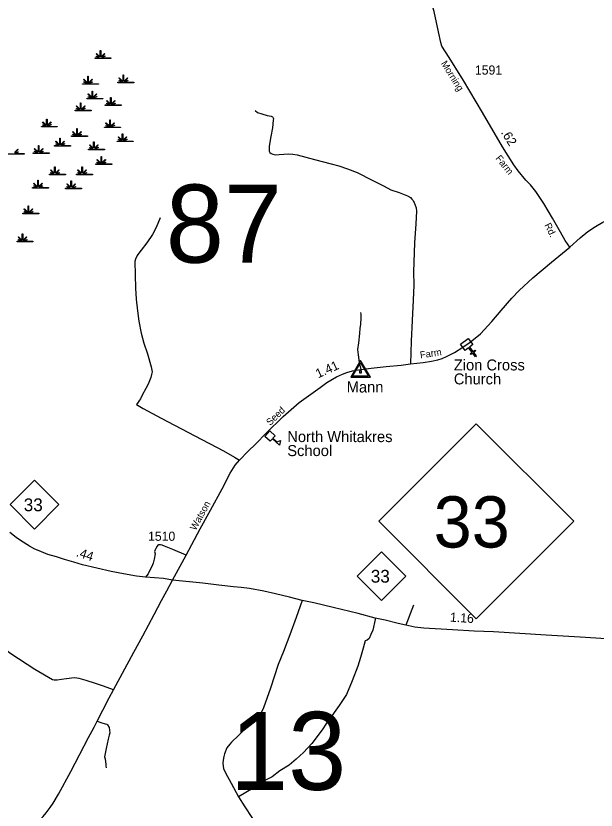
# Model space of a CAD drawing. Extents: x 2220236 to 2384410, y 720751 to 894131.
# Drawn here: x 2361419 to 2369349, y 858149 to 868998 of the extents above; entities that cross this region are included whole.
import ezdxf

# ---------------------------------------------------------------- set-up
doc = ezdxf.new("R2010")
doc.units = 0
doc.layers.add('Default', color=7, linetype='Continuous')

msp = doc.modelspace()

# ---------------------------------------------------------------- linework, layer by layer
at = {"layer": 'Default'}
for p, q in [((2366379, 862095), (2367711, 863427)), ((2367711, 863427), (2369043, 862095)), ((2367711, 860763), (2366379, 862095)), ((2369043, 862095), (2367711, 860763)), ((2366852, 860949), (2366747, 860674))]:
    msp.add_line(p, q, dxfattribs=at)
for points in [[(2367242, 868585), (2367227, 868636), (2367195, 868781), (2367136, 869059), (2367070, 869274), (2367026, 869429), (2366994, 869556)], [(2368988, 865837), (2368926, 865929), (2368863, 866044), (2368751, 866233), (2368634, 866437), (2368526, 866600), (2368452, 866690), (2368387, 866756), (2368282, 866881), (2368222, 866964), (2368069, 867210), (2367795, 867680), (2367538, 868117), (2367342, 868430), (2367242, 868585)], [(2368988, 865837), (2368926, 865929), (2368863, 866044), (2368751, 866233), (2368634, 866437), (2368526, 866600), (2368452, 866690), (2368387, 866756), (2368282, 866881), (2368222, 866964), (2368069, 867210), (2367795, 867680), (2367538, 868117), (2367342, 868430), (2367242, 868585)], [(2364688, 867705), (2364722, 867677), (2364778, 867658), (2364853, 867639), (2364907, 867626), (2364916, 867624), (2364926, 867621), (2364932, 867616), (2364937, 867607), (2364938, 867594), (2364937, 867572), (2364924, 867471), (2364905, 867350), (2364882, 867219), (2364881, 867165), (2364882, 867148), (2364890, 867133), (2364909, 867120), (2364931, 867107), (2364963, 867102), (2365017, 867103), (2365082, 867109), (2365144, 867115), (2365202, 867111), (2365263, 867102), (2365498, 867038), (2365726, 866978), (2365832, 866952), (2365953, 866907), (2366085, 866857), (2366288, 866754), (2366452, 866673), (2366543, 866622), (2366656, 866586), (2366724, 866559), (2366772, 866539), (2366814, 866515), (2366832, 866495), (2366849, 866474), (2366853, 866463), (2366860, 866448), (2366888, 866377), (2366892, 866331), (2366885, 866157), (2366866, 865900), (2366852, 865501), (2366858, 865322), (2366848, 865116), (2366833, 864838), (2366822, 864556), (2366810, 864243)], [(2361399, 867131), (2361444, 867177), (2361449, 867172), (2361405, 867127)], [(2361411, 867116), (2361532, 867116), (2361532, 867109), (2361314, 867109)], [(2361407, 867124), (2361448, 867142), (2361450, 867137), (2361409, 867119)], [(2368988, 865837), (2369132, 865968), (2369236, 866051), (2369338, 866119), (2369442, 866180), (2369603, 866255), (2369735, 866308), (2369864, 866355), (2369977, 866392), (2370148, 866443), (2370353, 866499), (2370584, 866568), (2370753, 866608), (2370952, 866651), (2371119, 866682), (2371253, 866708), (2371373, 866734), (2371501, 866759)], [(2368988, 865837), (2369132, 865968), (2369236, 866051), (2369338, 866119), (2369442, 866180), (2369603, 866255), (2369735, 866308), (2369864, 866355), (2369977, 866392), (2370148, 866443), (2370353, 866499), (2370584, 866568), (2370753, 866608), (2370952, 866651), (2371119, 866682), (2371253, 866708), (2371373, 866734), (2371501, 866759)], [(2363390, 866239), (2363337, 866106), (2363287, 866010), (2363209, 865898), (2363131, 865799), (2363098, 865755), (2363074, 865723), (2363055, 865677), (2363045, 865641), (2363053, 865279), (2363061, 865129), (2363079, 864969), (2363099, 864826), (2363129, 864664), (2363168, 864526), (2363216, 864381), (2363268, 864202), (2363279, 864134), (2363274, 864098), (2363264, 864058), (2363227, 863969), (2363196, 863909), (2363146, 863816), (2363124, 863768), (2363110, 863749), (2363091, 863721), (2363066, 863688), (2363156, 863633), (2363404, 863505), (2363864, 863261), (2364257, 863057), (2364408, 862972), (2364473, 862928)], [(2363561, 861291), (2363744, 861631), (2363939, 861991), (2364079, 862246), (2364236, 862539), (2364349, 862752), (2364417, 862859), (2364473, 862928), (2364587, 863046), (2364696, 863151), (2364841, 863298), (2365070, 863528), (2365289, 863717), (2365575, 863924), (2365670, 863990), (2365799, 864066), (2365883, 864104), (2365940, 864125), (2366017, 864150), (2366068, 864159), (2366133, 864169), (2366272, 864184), (2366478, 864207), (2366686, 864228), (2366810, 864243), (2366984, 864264), (2367100, 864281), (2367184, 864300), (2367243, 864319), (2367306, 864344), (2367413, 864401), (2367529, 864474), (2367629, 864541), (2367770, 864657), (2367924, 864823), (2368052, 864973), (2368195, 865141), (2368296, 865246), (2368483, 865418), (2368738, 865636), (2368988, 865837)], [(2363561, 861291), (2363744, 861631), (2363939, 861991), (2364079, 862246), (2364236, 862539), (2364349, 862752), (2364417, 862859), (2364473, 862928), (2364587, 863046), (2364696, 863151), (2364841, 863298), (2365070, 863528), (2365289, 863717), (2365575, 863924), (2365670, 863990), (2365799, 864066), (2365883, 864104), (2365940, 864125), (2366017, 864150), (2366068, 864159), (2366133, 864169), (2366272, 864184), (2366478, 864207), (2366686, 864228), (2366810, 864243), (2366984, 864264), (2367100, 864281), (2367184, 864300), (2367243, 864319), (2367306, 864344), (2367413, 864401), (2367529, 864474), (2367629, 864541), (2367770, 864657), (2367924, 864823), (2368052, 864973), (2368195, 865141), (2368296, 865246), (2368483, 865418), (2368738, 865636), (2368988, 865837)], [(2366128, 864946), (2366131, 864920), (2366131, 864876), (2366129, 864782), (2366119, 864734), (2366114, 864658), (2366099, 864530), (2366089, 864443), (2366097, 864368), (2366111, 864262), (2366133, 864169)], [(2363561, 861291), (2363437, 861311), (2363189, 861332), (2363067, 861346), (2362888, 861376), (2362720, 861408), (2362330, 861498), (2362210, 861534), (2362084, 861572), (2361974, 861607), (2361857, 861641), (2361735, 861689), (2361676, 861713), (2361606, 861753), (2361482, 861832), (2361421, 861872), (2361338, 861942)], [(2363561, 861291), (2363437, 861311), (2363189, 861332), (2363067, 861346), (2362888, 861376), (2362720, 861408), (2362330, 861498), (2362210, 861534), (2362084, 861572), (2361974, 861607), (2361857, 861641), (2361735, 861689), (2361676, 861713), (2361606, 861753), (2361482, 861832), (2361421, 861872), (2361338, 861942)], [(2363744, 861631), (2363564, 861708), (2363448, 861755), (2363417, 861768), (2363393, 861772), (2363368, 861772), (2363358, 861766), (2363350, 861756), (2363332, 861723), (2363320, 861705), (2363315, 861681), (2363321, 861651), (2363310, 861575), (2363295, 861521), (2363277, 861475), (2363242, 861410), (2363226, 861376), (2363189, 861332)], [(2361384, 857646), (2361533, 857795), (2361613, 857870), (2361735, 858002), (2361792, 858063), (2361831, 858110), (2361889, 858186), (2361927, 858243), (2362002, 858369), (2362170, 858678), (2362409, 859143), (2362487, 859282), (2362529, 859366), (2362606, 859515), (2362694, 859683), (2362753, 859793), (2363029, 860308), (2363152, 860531), (2363310, 860819), (2363408, 861011), (2363482, 861146), (2363561, 861291)], [(2361384, 857646), (2361533, 857795), (2361613, 857870), (2361735, 858002), (2361792, 858063), (2361831, 858110), (2361889, 858186), (2361927, 858243), (2362002, 858369), (2362170, 858678), (2362409, 859143), (2362487, 859282), (2362529, 859366), (2362606, 859515), (2362694, 859683), (2362753, 859793), (2363029, 860308), (2363152, 860531), (2363310, 860819), (2363408, 861011), (2363482, 861146), (2363561, 861291)], [(2369627, 860478), (2369131, 860512), (2368665, 860539), (2367947, 860585), (2367684, 860594), (2367384, 860613), (2366993, 860636), (2366873, 860650), (2366747, 860674), (2366642, 860697), (2366465, 860743), (2366330, 860772), (2366097, 860833), (2365755, 860918), (2365492, 860979), (2365332, 861014), (2365158, 861057), (2364967, 861105), (2364807, 861141), (2364612, 861175), (2364498, 861189), (2364392, 861198), (2364194, 861220), (2363974, 861247), (2363561, 861291)], [(2369627, 860478), (2369131, 860512), (2368665, 860539), (2367947, 860585), (2367684, 860594), (2367384, 860613), (2366993, 860636), (2366873, 860650), (2366747, 860674), (2366642, 860697), (2366465, 860743), (2366330, 860772), (2366097, 860833), (2365755, 860918), (2365492, 860979), (2365332, 861014), (2365158, 861057), (2364967, 861105), (2364807, 861141), (2364612, 861175), (2364498, 861189), (2364392, 861198), (2364194, 861220), (2363974, 861247), (2363561, 861291)], [(2365332, 861014), (2365250, 860779), (2365164, 860545), (2365076, 860315), (2365004, 860138), (2364897, 859815), (2364802, 859546), (2364775, 859487), (2364746, 859445), (2364611, 859313), (2364531, 859235), (2364462, 859170), (2364367, 859079), (2364342, 859048), (2364303, 858998), (2364271, 858917), (2364262, 858880), (2364253, 858831), (2364249, 858791), (2364252, 858751), (2364258, 858718), (2364285, 858659), (2364361, 858516), (2364462, 858331)], [(2366330, 860772), (2366327, 860752), (2366295, 860609), (2366271, 860549), (2366246, 860495), (2366221, 860472), (2366190, 860463), (2366167, 860360), (2366128, 860232), (2366090, 860116), (2366016, 859914), (2365935, 859727), (2365839, 859576), (2365692, 859374), (2365656, 859324), (2365612, 859258), (2365562, 859189), (2365463, 859060), (2365350, 858938), (2365247, 858844), (2365152, 858764), (2365026, 858687), (2364919, 858605), (2364830, 858556), (2364663, 858450), (2364462, 858331)], [(2362753, 859793), (2362618, 859840), (2362506, 859879), (2362378, 859920), (2362284, 859947), (2362250, 859953), (2362214, 859956), (2362112, 859941), (2362044, 859934), (2361984, 859924), (2361942, 859923), (2361920, 859931), (2361678, 860072), (2361350, 860284), (2361187, 860400), (2360957, 860533)], [(2362529, 859366), (2362579, 859347), (2362641, 859328), (2362661, 859321), (2362673, 859312), (2362692, 859278), (2362703, 859205), (2362695, 859172), (2362679, 859120), (2362651, 858990), (2362632, 858878), (2362639, 858848), (2362646, 858774), (2362650, 858752), (2362652, 858726)], [(2364462, 858331), (2364547, 858196), (2364644, 858049), (2364751, 857891), (2364841, 857745), (2364915, 857599), (2364995, 857427), (2365063, 857289), (2365104, 857194), (2365124, 857152)]]:
    msp.add_lwpolyline(points, dxfattribs=at)
for points in [[(2362501, 868425), (2362553, 868425), (2362555, 868428), (2362517, 868443), (2362520, 868448), (2362558, 868433), (2362559, 868436), (2362515, 868480), (2362520, 868485), (2362565, 868440), (2362571, 868442), (2362571, 868525), (2362579, 868525), (2362579, 868442), (2362585, 868440), (2362630, 868485), (2362635, 868480), (2362591, 868436), (2362593, 868432), (2362634, 868451), (2362636, 868445), (2362595, 868428), (2362597, 868425), (2362718, 868425), (2362718, 868418), (2362501, 868418)], [(2362330, 868072), (2362382, 868073), (2362384, 868076), (2362346, 868091), (2362349, 868096), (2362387, 868080), (2362388, 868083), (2362344, 868128), (2362349, 868133), (2362394, 868087), (2362401, 868090), (2362401, 868173), (2362408, 868173), (2362408, 868090), (2362414, 868087), (2362459, 868133), (2362465, 868128), (2362420, 868083), (2362422, 868080), (2362463, 868098), (2362465, 868093), (2362424, 868075), (2362426, 868073), (2362547, 868072), (2362547, 868065), (2362330, 868065)], [(2362812, 868093), (2362865, 868093), (2362867, 868096), (2362829, 868111), (2362831, 868116), (2362869, 868101), (2362871, 868103), (2362826, 868148), (2362832, 868153), (2362877, 868108), (2362883, 868110), (2362883, 868193), (2362890, 868193), (2362890, 868110), (2362897, 868108), (2362942, 868153), (2362947, 868148), (2362903, 868103), (2362905, 868100), (2362946, 868118), (2362948, 868113), (2362907, 868096), (2362909, 868093), (2363030, 868093), (2363030, 868085), (2362812, 868085)], [(2362390, 867871), (2362443, 867871), (2362445, 867875), (2362406, 867890), (2362409, 867895), (2362447, 867879), (2362449, 867882), (2362404, 867927), (2362409, 867932), (2362455, 867886), (2362461, 867889), (2362461, 867972), (2362468, 867972), (2362468, 867889), (2362474, 867886), (2362520, 867932), (2362525, 867927), (2362480, 867882), (2362482, 867878), (2362523, 867897), (2362526, 867892), (2362485, 867874), (2362486, 867871), (2362607, 867871), (2362607, 867864), (2362390, 867864)], [(2362229, 867710), (2362282, 867710), (2362284, 867714), (2362245, 867729), (2362248, 867734), (2362286, 867718), (2362288, 867721), (2362243, 867766), (2362248, 867771), (2362294, 867725), (2362300, 867728), (2362300, 867811), (2362307, 867811), (2362307, 867728), (2362314, 867725), (2362359, 867771), (2362364, 867766), (2362320, 867721), (2362322, 867717), (2362362, 867736), (2362365, 867731), (2362324, 867713), (2362326, 867710), (2362447, 867710), (2362447, 867703), (2362229, 867703)], [(2362641, 867781), (2362694, 867781), (2362696, 867784), (2362658, 867799), (2362661, 867804), (2362698, 867789), (2362700, 867791), (2362655, 867836), (2362661, 867841), (2362706, 867796), (2362712, 867798), (2362712, 867881), (2362719, 867881), (2362719, 867798), (2362726, 867796), (2362771, 867841), (2362776, 867836), (2362732, 867791), (2362734, 867788), (2362775, 867806), (2362777, 867801), (2362736, 867784), (2362738, 867781), (2362859, 867781), (2362859, 867773), (2362641, 867773)], [(2361767, 867489), (2361819, 867489), (2361821, 867492), (2361783, 867507), (2361786, 867512), (2361824, 867497), (2361825, 867500), (2361781, 867544), (2361786, 867549), (2361831, 867504), (2361838, 867506), (2361838, 867589), (2361845, 867589), (2361845, 867506), (2361851, 867504), (2361896, 867549), (2361902, 867544), (2361857, 867500), (2361859, 867496), (2361900, 867515), (2361902, 867510), (2361861, 867492), (2361863, 867489), (2361984, 867489), (2361984, 867482), (2361767, 867482)], [(2362631, 867479), (2362684, 867479), (2362686, 867482), (2362648, 867497), (2362651, 867502), (2362688, 867487), (2362690, 867490), (2362645, 867534), (2362651, 867539), (2362696, 867494), (2362702, 867496), (2362702, 867579), (2362709, 867579), (2362709, 867496), (2362716, 867494), (2362761, 867539), (2362766, 867534), (2362722, 867490), (2362724, 867486), (2362765, 867505), (2362767, 867500), (2362726, 867482), (2362728, 867479), (2362849, 867479), (2362849, 867472), (2362631, 867472)], [(2362179, 867358), (2362231, 867358), (2362233, 867362), (2362195, 867376), (2362198, 867382), (2362236, 867366), (2362237, 867369), (2362193, 867413), (2362198, 867418), (2362243, 867373), (2362250, 867375), (2362250, 867458), (2362257, 867458), (2362257, 867375), (2362263, 867373), (2362309, 867418), (2362314, 867413), (2362269, 867369), (2362271, 867365), (2362312, 867384), (2362315, 867379), (2362274, 867361), (2362275, 867358), (2362396, 867358), (2362396, 867351), (2362179, 867351)], [(2362802, 867287), (2362855, 867288), (2362857, 867291), (2362819, 867306), (2362821, 867311), (2362859, 867295), (2362861, 867298), (2362816, 867343), (2362821, 867348), (2362867, 867303), (2362873, 867305), (2362873, 867388), (2362880, 867388), (2362880, 867305), (2362887, 867303), (2362932, 867348), (2362937, 867343), (2362893, 867298), (2362895, 867295), (2362936, 867313), (2362938, 867308), (2362897, 867290), (2362899, 867288), (2363020, 867287), (2363020, 867280), (2362802, 867280)], [(2361948, 867227), (2362000, 867227), (2362002, 867231), (2361964, 867246), (2361967, 867251), (2362005, 867235), (2362006, 867238), (2361962, 867282), (2361967, 867288), (2362012, 867242), (2362019, 867245), (2362019, 867328), (2362026, 867328), (2362026, 867245), (2362032, 867242), (2362077, 867288), (2362083, 867282), (2362038, 867238), (2362040, 867234), (2362081, 867253), (2362083, 867248), (2362042, 867230), (2362044, 867227), (2362165, 867227), (2362165, 867220), (2361948, 867220)], [(2362410, 867177), (2362463, 867177), (2362465, 867180), (2362426, 867195), (2362429, 867200), (2362467, 867185), (2362469, 867188), (2362424, 867232), (2362429, 867237), (2362475, 867192), (2362481, 867194), (2362481, 867277), (2362488, 867277), (2362488, 867194), (2362495, 867192), (2362540, 867237), (2362545, 867232), (2362501, 867188), (2362503, 867184), (2362543, 867203), (2362546, 867198), (2362505, 867180), (2362507, 867177), (2362628, 867177), (2362628, 867170), (2362410, 867170)], [(2361656, 867126), (2361709, 867127), (2361711, 867130), (2361672, 867145), (2361675, 867150), (2361713, 867134), (2361715, 867137), (2361670, 867182), (2361675, 867187), (2361721, 867141), (2361727, 867144), (2361727, 867227), (2361734, 867227), (2361734, 867144), (2361741, 867141), (2361786, 867187), (2361791, 867182), (2361747, 867137), (2361749, 867134), (2361789, 867152), (2361792, 867147), (2361751, 867129), (2361753, 867127), (2361874, 867126), (2361874, 867119), (2361656, 867119)], [(2362511, 866976), (2362563, 866976), (2362565, 866979), (2362527, 866994), (2362530, 866999), (2362568, 866983), (2362569, 866986), (2362525, 867031), (2362530, 867036), (2362575, 866991), (2362582, 866993), (2362582, 867076), (2362589, 867076), (2362589, 866993), (2362595, 866991), (2362640, 867036), (2362646, 867031), (2362601, 866986), (2362603, 866983), (2362644, 867001), (2362646, 866996), (2362605, 866979), (2362607, 866976), (2362728, 866976), (2362728, 866968), (2362511, 866968)], [(2361877, 866835), (2361930, 866835), (2361932, 866838), (2361894, 866853), (2361897, 866858), (2361934, 866843), (2361936, 866845), (2361891, 866890), (2361897, 866895), (2361942, 866850), (2361948, 866852), (2361948, 866935), (2361955, 866935), (2361955, 866852), (2361962, 866850), (2362007, 866895), (2362012, 866890), (2361968, 866845), (2361970, 866842), (2362011, 866860), (2362013, 866855), (2361972, 866838), (2361974, 866835), (2362095, 866835), (2362095, 866828), (2361877, 866828)], [(2362249, 866835), (2362302, 866835), (2362304, 866838), (2362266, 866853), (2362268, 866858), (2362306, 866843), (2362308, 866845), (2362263, 866890), (2362269, 866895), (2362314, 866850), (2362320, 866852), (2362320, 866935), (2362327, 866935), (2362327, 866852), (2362334, 866850), (2362379, 866895), (2362384, 866890), (2362340, 866845), (2362342, 866842), (2362383, 866860), (2362385, 866855), (2362344, 866838), (2362346, 866835), (2362467, 866835), (2362467, 866828), (2362249, 866828)], [(2361646, 866653), (2361699, 866654), (2361701, 866657), (2361662, 866672), (2361665, 866677), (2361703, 866661), (2361705, 866664), (2361660, 866709), (2361665, 866714), (2361711, 866668), (2361717, 866671), (2361717, 866754), (2361724, 866754), (2361724, 866671), (2361730, 866668), (2361776, 866714), (2361781, 866709), (2361736, 866664), (2361738, 866661), (2361779, 866679), (2361782, 866674), (2361741, 866656), (2361742, 866654), (2361864, 866653), (2361864, 866646), (2361646, 866646)], [(2362098, 866643), (2362151, 866643), (2362153, 866647), (2362115, 866662), (2362118, 866667), (2362155, 866651), (2362157, 866654), (2362113, 866699), (2362118, 866704), (2362163, 866658), (2362169, 866661), (2362169, 866744), (2362177, 866744), (2362177, 866661), (2362183, 866658), (2362228, 866704), (2362233, 866699), (2362189, 866654), (2362191, 866651), (2362232, 866669), (2362234, 866664), (2362193, 866646), (2362195, 866643), (2362316, 866643), (2362316, 866636), (2362098, 866636)], [(2361515, 866301), (2361568, 866301), (2361570, 866305), (2361532, 866320), (2361535, 866325), (2361572, 866309), (2361574, 866312), (2361529, 866357), (2361535, 866362), (2361580, 866316), (2361586, 866319), (2361586, 866402), (2361593, 866402), (2361593, 866319), (2361600, 866316), (2361645, 866362), (2361650, 866357), (2361606, 866312), (2361608, 866308), (2361649, 866327), (2361651, 866322), (2361610, 866304), (2361612, 866301), (2361733, 866301), (2361733, 866294), (2361515, 866294)], [(2361435, 865919), (2361488, 865919), (2361490, 865922), (2361451, 865937), (2361454, 865943), (2361492, 865927), (2361493, 865930), (2361449, 865974), (2361454, 865979), (2361499, 865934), (2361506, 865936), (2361506, 866019), (2361513, 866019), (2361513, 865936), (2361519, 865934), (2361565, 865979), (2361570, 865974), (2361525, 865930), (2361527, 865926), (2361568, 865945), (2361571, 865940), (2361530, 865922), (2361531, 865919), (2361652, 865919), (2361652, 865912), (2361435, 865912)], [(2367664, 864508), (2367619, 864474), (2367665, 864413), (2367691, 864433), (2367700, 864420), (2367675, 864401), (2367711, 864353), (2367699, 864343), (2367662, 864391), (2367637, 864371), (2367627, 864384), (2367653, 864404), (2367606, 864464), (2367561, 864429), (2367496, 864514), (2367600, 864593)], [(2366263, 864064), (2366129, 864290), (2365995, 864064)], [(2366237, 864076), (2366021, 864076), (2366129, 864258)], [(2366141, 864123), (2366141, 864151), (2366117, 864151), (2366117, 864123)], [(2364890, 863329), (2364963, 863263), (2364932, 863229), (2364987, 863179), (2365037, 863197), (2365021, 863136), (2364925, 863222), (2364894, 863188), (2364822, 863254)], [(2361339, 862322), (2361672, 862655), (2362005, 862322), (2361672, 861989)], [(2366082, 861345), (2366415, 861678), (2366748, 861345), (2366415, 861012)]]:
    msp.add_lwpolyline(points, close=True, dxfattribs=at)

# ---------------------------------------------------------------- texts
for s, height, rotation, p in [('Morning', 95, 301.7193, (2367224, 868349)), ('.62', 125, 301.811, (2368044, 867405)), ('Farm', 95, 308.5598, (2367969, 867050)), ('Rd.', 95, 296.2225, (2368639, 866141)), ('Farm', 95, 8.7199, (2366949, 864318)), ('1.41', 125, 24.3189, (2365549, 864046)), ('Seed', 95, 44.1062, (2364894, 863395)), ('Watson', 95, 61.1417, (2363875, 861961)), ('.44', 125, 341.7716, (2362235, 861621)), ('1.16', 125, 356.3964, (2367349, 860724))]:
    msp.add_text(s, height=height, rotation=rotation, dxfattribs=at).set_placement(p)
for s, height, p in [('1591', 125, (2367692, 868196)), ('87', 1066.3, (2363468, 865627)), ('Zion Cross', 150, (2367404, 864155)), ('Church', 150, (2367404, 863964)), ('Mann', 150, (2365940, 863854)), ('North Whitakres', 150, (2365128, 863176)), ('School', 150, (2365128, 862985)), ('33', 175, (2361526, 862232)), ('33', 700, (2367128, 861736)), ('1510', 125, (2363225, 861828)), ('33', 175, (2366269, 861256)), ('13', 1066.3, (2364347, 858425))]:
    msp.add_text(s, height=height, dxfattribs=at).set_placement(p)

doc.saveas('drawing.dxf')
